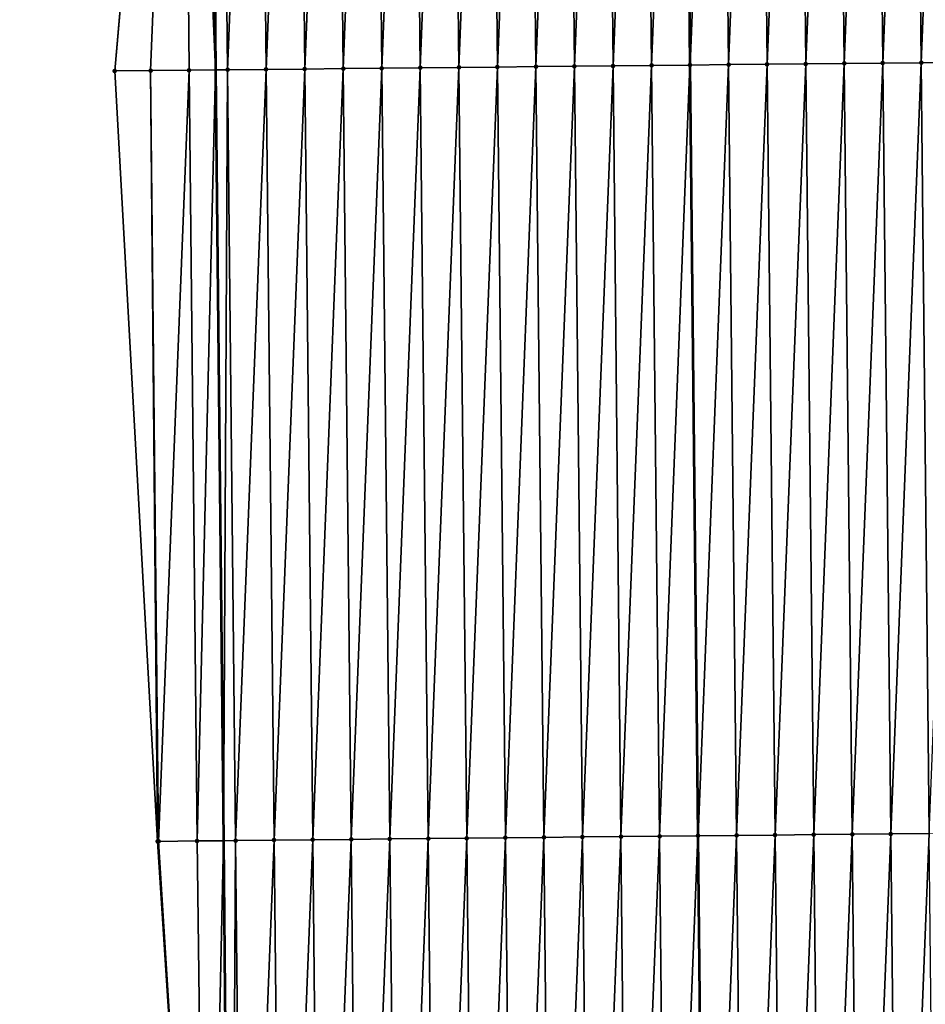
# Model space of a CAD drawing. Header units: feet. Extents: x 2007189 to 2022806, y 818621 to 837694.
# Tile 442 of 656: x 2011342 to 2011366, y 829743 to 829768. Entities that reach past the tile are written whole.
import ezdxf

# ---------------------------------------------------------------- set-up
doc = ezdxf.new("R2010")
doc.units = ezdxf.units.FT
doc.header["$MEASUREMENT"] = 0
for name, color, linetype, lineweight in [('EP_Travel Lane', 172, 'Continuous', 53), ('Road Shots', 141, 'Continuous', 100), ('Road X-Section', 40, 'Continuous', 13), ('STRIPING', 60, 'Continuous', 53)]:
    doc.layers.add(name, color=color, linetype=linetype, lineweight=lineweight)
doc.layers.add('I-77-MM17-21_SB-Surface-Border', color=7, linetype='Continuous')
doc.layers.add('I-77-MM17-21_SB-Surface-TIN', color=7, linetype='Continuous')

msp = doc.modelspace()

# ---------------------------------------------------------------- linework, layer by layer
at = {"layer": 'EP_Travel Lane'}
msp.add_polyline3d([(2011344.186968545, 830046.8779336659, 322.9936721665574), (2011344.42293212, 830026.8797631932, 322.8613588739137), (2011344.658897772, 830006.8814166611, 322.7549636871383), (2011344.89486232, 829986.883163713, 322.6347683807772), (2011345.130824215, 829966.8851356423, 322.4814640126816), (2011345.366787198, 829946.8870153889, 322.3417379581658), (2011345.602749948, 829926.8889147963, 322.1991160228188), (2011345.83871371, 829906.8907284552, 322.0691247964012), (2011346.074677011, 829886.892581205, 321.933375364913), (2011346.310638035, 829866.8946269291, 321.7692008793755), (2011346.54660245, 829846.8963853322, 321.6473641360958), (2011346.754368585, 829826.9299064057, 321.5254912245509), (2011346.958830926, 829806.9311855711, 321.4260639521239), (2011347.163291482, 829786.9326392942, 321.2980716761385), (2011347.367752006, 829766.9340962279, 321.1695711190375), (2011347.572211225, 829746.9356807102, 321.0201643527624), (2011347.77667085, 829726.9372255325, 320.8772647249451), (2011347.981133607, 829706.9384640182, 320.784511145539)], dxfattribs=at)
at = {"layer": 'I-77-MM17-21_SB-Surface-Border', "color": 3, "linetype": 'Continuous', "lineweight": -3}
msp.add_polyline3d([(2011347.614775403, 829706.9347306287, 320.7751653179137), (2011347.147484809, 829726.9308049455, 320.8626599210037), (2011345.864138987, 829746.9182910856, 320.9738803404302), (2011344.753835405, 829766.9074934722, 321.097248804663), (2011346.501103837, 829786.925865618, 321.2853714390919), (2011345.630059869, 829806.9176569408, 321.3901583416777), (2011346.034659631, 829826.9225764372, 321.506434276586), (2011345.0812635, 829846.8794237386, 321.5990251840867), (2011344.240529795, 829866.8706059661, 321.7096060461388), (2011344.230729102, 829886.8712226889, 321.8746733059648), (2011343.382861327, 829906.8622909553, 321.9896572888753), (2011344.960706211, 829926.8814643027, 322.1806910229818), (2011343.873685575, 829946.8696913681, 322.2985306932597), (2011344.033662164, 829966.8723848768, 322.4527653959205), (2011342.288369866, 829986.8529598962, 322.5536640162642), (2011343.26540961, 830006.8652320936, 322.7170454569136), (2011342.745049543, 830026.8602885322, 322.8137895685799), (2011342.829356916, 830046.8621758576, 322.955245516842)], dxfattribs=at)
at = {"layer": 'I-77-MM17-21_SB-Surface-TIN', "color": 128, "linetype": 'Continuous', "lineweight": -3}
for points in [[(2011351.683047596, 829766.9783506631, 321.2339666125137), (2011352.476081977, 829786.9870558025, 321.3883989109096), (2011351.476134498, 829786.9768064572, 321.3725983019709)], [(2011351.683047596, 829766.9783506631, 321.2339666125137), (2011352.682994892, 829766.98861759, 321.2468894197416), (2011352.476081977, 829786.9870558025, 321.3883989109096)], [(2011352.682994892, 829766.98861759, 321.2468894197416), (2011353.476029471, 829786.9973036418, 321.4044459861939), (2011352.476081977, 829786.9870558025, 321.3883989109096)], [(2011352.682994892, 829766.98861759, 321.2468894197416), (2011353.682942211, 829766.9988824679, 321.2601474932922), (2011353.476029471, 829786.9973036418, 321.4044459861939)], [(2011353.682942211, 829766.9988824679, 321.2601474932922), (2011354.475977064, 829787.0075418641, 321.4220667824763), (2011353.476029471, 829786.9973036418, 321.4044459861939)], [(2011353.682942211, 829766.9988824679, 321.2601474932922), (2011354.682889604, 829767.0091400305, 321.2746026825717), (2011354.475977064, 829787.0075418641, 321.4220667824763)], [(2011354.682889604, 829767.0091400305, 321.2746026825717), (2011355.47592477, 829787.0177692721, 321.441457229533), (2011354.475977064, 829787.0075418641, 321.4220667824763)], [(2011354.682889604, 829767.0091400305, 321.2746026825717), (2011355.682837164, 829767.0193815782, 321.2916785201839), (2011355.47592477, 829787.0177692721, 321.441457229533)], [(2011355.682837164, 829767.0193815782, 321.2916785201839), (2011356.475872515, 829787.0279928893, 321.4614680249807), (2011355.47592477, 829787.0177692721, 321.441457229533)], [(2011355.682837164, 829767.0193815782, 321.2916785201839), (2011356.682784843, 829767.0296115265, 321.3106525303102), (2011356.475872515, 829787.0279928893, 321.4614680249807)], [(2011356.682784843, 829767.0296115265, 321.3106525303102), (2011357.475820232, 829787.0382192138, 321.4810357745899), (2011356.475872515, 829787.0279928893, 321.4614680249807)], [(2011356.682784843, 829767.0296115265, 321.3106525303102), (2011357.682732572, 829767.0398367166, 321.3304051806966), (2011357.475820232, 829787.0382192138, 321.4810357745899)], [(2011357.682732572, 829767.0398367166, 321.3304051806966), (2011358.475767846, 829787.04845545, 321.4989816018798), (2011357.475820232, 829787.0382192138, 321.4810357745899)], [(2011357.682732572, 829767.0398367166, 321.3304051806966), (2011358.682680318, 829767.0500602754, 321.3504247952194), (2011358.475767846, 829787.04845545, 321.4989816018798)], [(2011358.682680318, 829767.0500602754, 321.3504247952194), (2011359.47423113, 829787.0586889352, 321.5148646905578), (2011358.475767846, 829787.04845545, 321.4989816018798)], [(2011358.682680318, 829767.0500602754, 321.3504247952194), (2011359.680163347, 829767.0602568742, 321.3706830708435), (2011359.47423113, 829787.0586889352, 321.5148646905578)], [(2011359.475715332, 829787.0587041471, 321.5148883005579), (2011359.47423113, 829787.0586889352, 321.5148646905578), (2011359.680163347, 829767.0602568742, 321.3706830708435)], [(2011359.682628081, 829767.0602820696, 321.3707331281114), (2011360.475662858, 829787.0689488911, 321.5314418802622), (2011359.475715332, 829787.0587041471, 321.5148883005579)], [(2011359.682628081, 829767.0602820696, 321.3707331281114), (2011359.475715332, 829787.0587041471, 321.5148883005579), (2011359.680163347, 829767.0602568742, 321.3706830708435)], [(2011359.682628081, 829767.0602820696, 321.3707331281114), (2011360.682575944, 829767.07049433, 321.3926016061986), (2011360.475662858, 829787.0689488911, 321.5314418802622)], [(2011360.682575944, 829767.07049433, 321.3926016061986), (2011361.475610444, 829787.0791878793, 321.5489373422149), (2011360.475662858, 829787.0689488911, 321.5314418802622)], [(2011360.682575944, 829767.07049433, 321.3926016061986), (2011361.682523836, 829767.0807036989, 321.4149432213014), (2011361.475610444, 829787.0791878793, 321.5489373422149)], [(2011361.682523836, 829767.0807036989, 321.4149432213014), (2011362.475558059, 829787.0894240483, 321.5668941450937), (2011361.475610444, 829787.0791878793, 321.5489373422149)], [(2011361.682523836, 829767.0807036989, 321.4149432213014), (2011362.682471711, 829767.0909147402, 321.4370112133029), (2011362.475558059, 829787.0894240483, 321.5668941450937)], [(2011362.682471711, 829767.0909147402, 321.4370112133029), (2011363.47550578, 829787.0996499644, 321.5865287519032), (2011362.475558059, 829787.0894240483, 321.5668941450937)], [(2011362.682471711, 829767.0909147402, 321.4370112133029), (2011363.682419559, 829767.1011283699, 321.4586556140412), (2011363.47550578, 829787.0996499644, 321.5865287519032)], [(2011363.682419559, 829767.1011283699, 321.4586556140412), (2011364.475453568, 829787.1098694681, 321.6072126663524), (2011363.47550578, 829787.0996499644, 321.5865287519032)], [(2011363.682419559, 829767.1011283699, 321.4586556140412), (2011364.6823674, 829767.1113427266, 321.4801810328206), (2011364.475453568, 829787.1098694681, 321.6072126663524)], [(2011364.6823674, 829767.1113427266, 321.4801810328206), (2011365.475401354, 829787.120089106, 321.6278746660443), (2011364.475453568, 829787.1098694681, 321.6072126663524)], [(2011364.6823674, 829767.1113427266, 321.4801810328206), (2011365.68231525, 829767.1215561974, 321.5018514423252), (2011365.475401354, 829787.120089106, 321.6278746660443)], [(2011365.68231525, 829767.1215561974, 321.5018514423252), (2011366.475349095, 829787.1303130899, 321.6478254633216), (2011365.475401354, 829787.120089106, 321.6278746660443)], [(2011365.68231525, 829767.1215561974, 321.5018514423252), (2011366.682263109, 829767.1317688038, 321.5236633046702), (2011366.475349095, 829787.1303130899, 321.6478254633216)], [(2011345.683361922, 829766.9169320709, 321.1264886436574), (2011346.501103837, 829786.925865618, 321.2853714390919), (2011344.753835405, 829766.9074934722, 321.097248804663)], [(2011345.683361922, 829766.9169320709, 321.1264886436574), (2011346.683310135, 829766.9271104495, 321.153901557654), (2011346.501103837, 829786.925865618, 321.2853714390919)], [(2011346.501103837, 829786.925865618, 321.2853714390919), (2011347.367752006, 829766.9340962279, 321.1695711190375), (2011347.163291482, 829786.9326392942, 321.2980716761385)], [(2011346.683310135, 829766.9271104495, 321.153901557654), (2011347.367752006, 829766.9340962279, 321.1695711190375), (2011346.501103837, 829786.925865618, 321.2853714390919)], [(2011347.476344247, 829786.9358415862, 321.3040757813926), (2011347.163291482, 829786.9326392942, 321.2980716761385), (2011347.367752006, 829766.9340962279, 321.1695711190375)], [(2011347.683258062, 829766.9373164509, 321.1767942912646), (2011347.476344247, 829786.9358415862, 321.3040757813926), (2011347.367752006, 829766.9340962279, 321.1695711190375)], [(2011347.683258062, 829766.9373164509, 321.1767942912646), (2011348.476291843, 829786.9460794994, 321.3217471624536), (2011347.476344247, 829786.9358415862, 321.3040757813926)], [(2011347.683258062, 829766.9373164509, 321.1767942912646), (2011348.683205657, 829766.9475545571, 321.1944332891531), (2011348.476291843, 829786.9460794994, 321.3217471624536)], [(2011348.683205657, 829766.9475545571, 321.1944332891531), (2011349.476239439, 829786.9563175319, 321.339399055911), (2011348.476291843, 829786.9460794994, 321.3217471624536)], [(2011348.683205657, 829766.9475545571, 321.1944332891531), (2011349.683153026, 829766.957814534, 321.2084933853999), (2011349.476239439, 829786.9563175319, 321.339399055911)], [(2011349.683153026, 829766.957814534, 321.2084933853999), (2011350.476187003, 829786.9665586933, 321.3565388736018), (2011349.476239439, 829786.9563175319, 321.339399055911)], [(2011349.683153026, 829766.957814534, 321.2084933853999), (2011350.683100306, 829766.9680829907, 321.2211658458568), (2011350.476187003, 829786.9665586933, 321.3565388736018)], [(2011350.683100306, 829766.9680829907, 321.2211658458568), (2011351.476134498, 829786.9768064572, 321.3725983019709), (2011350.476187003, 829786.9665586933, 321.3565388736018)], [(2011350.683100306, 829766.9680829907, 321.2211658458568), (2011351.683047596, 829766.9783506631, 321.2339666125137), (2011351.476134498, 829786.9768064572, 321.3725983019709)], [(2011358.889594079, 829747.0515402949, 321.22227460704), (2011359.680163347, 829767.0602568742, 321.3706830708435), (2011358.682680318, 829767.0500602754, 321.3504247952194)], [(2011358.889594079, 829747.0515402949, 321.22227460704), (2011359.886096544, 829747.0617296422, 321.2420601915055), (2011359.680163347, 829767.0602568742, 321.3706830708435)], [(2011359.682628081, 829767.0602820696, 321.3707331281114), (2011359.680163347, 829767.0602568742, 321.3706830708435), (2011359.886096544, 829747.0617296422, 321.2420601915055)], [(2011359.889541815, 829747.0617648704, 321.242128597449), (2011360.682575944, 829767.07049433, 321.3926016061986), (2011359.682628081, 829767.0602820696, 321.3707331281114)], [(2011359.889541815, 829747.0617648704, 321.242128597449), (2011359.682628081, 829767.0602820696, 321.3707331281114), (2011359.886096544, 829747.0617296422, 321.2420601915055)], [(2011359.889541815, 829747.0617648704, 321.242128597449), (2011360.889489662, 829747.0719785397, 321.2637672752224), (2011360.682575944, 829767.07049433, 321.3926016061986)], [(2011360.889489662, 829747.0719785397, 321.2637672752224), (2011361.682523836, 829767.0807036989, 321.4149432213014), (2011360.682575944, 829767.07049433, 321.3926016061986)], [(2011360.889489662, 829747.0719785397, 321.2637672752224), (2011361.88943751, 829747.0821922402, 321.2854008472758), (2011361.682523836, 829767.0807036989, 321.4149432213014)], [(2011361.88943751, 829747.0821922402, 321.2854008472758), (2011362.682471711, 829767.0909147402, 321.4370112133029), (2011361.682523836, 829767.0807036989, 321.4149432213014)], [(2011361.88943751, 829747.0821922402, 321.2854008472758), (2011362.889385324, 829747.0924091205, 321.3065140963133), (2011362.682471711, 829767.0909147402, 321.4370112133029)], [(2011362.889385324, 829747.0924091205, 321.3065140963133), (2011363.682419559, 829767.1011283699, 321.4586556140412), (2011362.682471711, 829767.0909147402, 321.4370112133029)], [(2011362.889385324, 829747.0924091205, 321.3065140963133), (2011363.889333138, 829747.1026261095, 321.3276095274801), (2011363.682419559, 829767.1011283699, 321.4586556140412)], [(2011363.889333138, 829747.1026261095, 321.3276095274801), (2011364.6823674, 829767.1113427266, 321.4801810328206), (2011363.682419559, 829767.1011283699, 321.4586556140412)], [(2011363.889333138, 829747.1026261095, 321.3276095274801), (2011364.889280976, 829747.1128407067, 321.3490963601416), (2011364.6823674, 829767.1113427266, 321.4801810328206)], [(2011364.889280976, 829747.1128407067, 321.3490963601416), (2011365.68231525, 829767.1215561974, 321.5018514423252), (2011364.6823674, 829767.1113427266, 321.4801810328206)], [(2011364.889280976, 829747.1128407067, 321.3490963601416), (2011365.889228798, 829747.1230569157, 321.3703194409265), (2011365.68231525, 829767.1215561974, 321.5018514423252)], [(2011365.889228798, 829747.1230569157, 321.3703194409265), (2011366.682263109, 829767.1317688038, 321.5236633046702), (2011365.68231525, 829767.1215561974, 321.5018514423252)], [(2011345.864138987, 829746.9182910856, 320.9738803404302), (2011345.683361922, 829766.9169320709, 321.1264886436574), (2011344.753835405, 829766.9074934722, 321.097248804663)], [(2011345.890274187, 829746.918556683, 320.9746672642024), (2011346.683310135, 829766.9271104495, 321.153901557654), (2011345.683361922, 829766.9169320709, 321.1264886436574)], [(2011345.890274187, 829746.918556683, 320.9746672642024), (2011345.683361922, 829766.9169320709, 321.1264886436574), (2011345.864138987, 829746.9182910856, 320.9738803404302)], [(2011345.890274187, 829746.918556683, 320.9746672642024), (2011346.890222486, 829746.9287268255, 321.0034287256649), (2011346.683310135, 829766.9271104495, 321.153901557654)], [(2011346.890222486, 829746.9287268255, 321.0034287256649), (2011347.367752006, 829766.9340962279, 321.1695711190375), (2011346.683310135, 829766.9271104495, 321.153901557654)], [(2011346.890222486, 829746.9287268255, 321.0034287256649), (2011347.572211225, 829746.9356807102, 321.0201643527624), (2011347.367752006, 829766.9340962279, 321.1695711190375)], [(2011347.683258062, 829766.9373164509, 321.1767942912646), (2011347.367752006, 829766.9340962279, 321.1695711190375), (2011347.572211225, 829746.9356807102, 321.0201643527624)], [(2011347.890170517, 829746.9389227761, 321.0279668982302), (2011347.683258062, 829766.9373164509, 321.1767942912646), (2011347.572211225, 829746.9356807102, 321.0201643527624)], [(2011347.890170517, 829746.9389227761, 321.0279668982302), (2011348.683205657, 829766.9475545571, 321.1944332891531), (2011347.683258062, 829766.9373164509, 321.1767942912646)], [(2011347.890170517, 829746.9389227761, 321.0279668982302), (2011348.890118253, 829746.9491472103, 321.0478439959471), (2011348.683205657, 829766.9475545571, 321.1944332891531)], [(2011348.890118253, 829746.9491472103, 321.0478439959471), (2011349.683153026, 829766.957814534, 321.2084933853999), (2011348.683205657, 829766.9475545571, 321.1944332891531)], [(2011348.890118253, 829746.9491472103, 321.0478439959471), (2011349.890065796, 829746.9593903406, 321.0646616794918), (2011349.683153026, 829766.957814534, 321.2084933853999)], [(2011349.890065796, 829746.9593903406, 321.0646616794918), (2011350.683100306, 829766.9680829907, 321.2211658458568), (2011349.683153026, 829766.957814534, 321.2084933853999)], [(2011349.890065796, 829746.9593903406, 321.0646616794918), (2011350.890013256, 829746.9696415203, 321.0801620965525), (2011350.683100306, 829766.9680829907, 321.2211658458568)], [(2011350.890013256, 829746.9696415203, 321.0801620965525), (2011351.683047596, 829766.9783506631, 321.2339666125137), (2011350.683100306, 829766.9680829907, 321.2211658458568)], [(2011350.890013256, 829746.9696415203, 321.0801620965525), (2011351.889960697, 829746.979894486, 321.0953702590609), (2011351.683047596, 829766.9783506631, 321.2339666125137)], [(2011351.889960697, 829746.979894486, 321.0953702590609), (2011352.682994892, 829766.98861759, 321.2468894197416), (2011351.683047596, 829766.9783506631, 321.2339666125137)], [(2011351.889960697, 829746.979894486, 321.0953702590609), (2011352.889908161, 829746.9901452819, 321.1109335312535), (2011352.682994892, 829766.98861759, 321.2468894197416)], [(2011352.889908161, 829746.9901452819, 321.1109335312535), (2011353.682942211, 829766.9988824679, 321.2601474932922), (2011352.682994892, 829766.98861759, 321.2468894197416)], [(2011352.889908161, 829746.9901452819, 321.1109335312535), (2011353.889855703, 829747.000388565, 321.1277261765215), (2011353.682942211, 829766.9988824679, 321.2601474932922)], [(2011353.889855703, 829747.000388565, 321.1277261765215), (2011354.682889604, 829767.0091400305, 321.2746026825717), (2011353.682942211, 829766.9988824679, 321.2601474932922)], [(2011353.889855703, 829747.000388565, 321.1277261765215), (2011354.889803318, 829747.0106247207, 321.1456851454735), (2011354.682889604, 829767.0091400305, 321.2746026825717)], [(2011354.889803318, 829747.0106247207, 321.1456851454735), (2011355.682837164, 829767.0193815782, 321.2916785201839), (2011354.682889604, 829767.0091400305, 321.2746026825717)], [(2011354.889803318, 829747.0106247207, 321.1456851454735), (2011355.889751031, 829747.020851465, 321.1651842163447), (2011355.682837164, 829767.0193815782, 321.2916785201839)], [(2011355.889751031, 829747.020851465, 321.1651842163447), (2011356.682784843, 829767.0296115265, 321.3106525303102), (2011355.682837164, 829767.0193815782, 321.2916785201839)], [(2011355.889751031, 829747.020851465, 321.1651842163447), (2011356.889698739, 829747.0310785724, 321.1846238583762), (2011356.682784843, 829767.0296115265, 321.3106525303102)], [(2011356.889698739, 829747.0310785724, 321.1846238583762), (2011357.682732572, 829767.0398367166, 321.3304051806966), (2011356.682784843, 829767.0296115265, 321.3106525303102)], [(2011356.889698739, 829747.0310785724, 321.1846238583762), (2011357.889646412, 829747.0413091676, 321.2034927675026), (2011357.682732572, 829767.0398367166, 321.3304051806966)], [(2011357.889646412, 829747.0413091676, 321.2034927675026), (2011358.682680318, 829767.0500602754, 321.3504247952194), (2011357.682732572, 829767.0398367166, 321.3304051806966)], [(2011357.889646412, 829747.0413091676, 321.2034927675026), (2011358.889594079, 829747.0515402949, 321.22227460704), (2011358.682680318, 829767.0500602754, 321.3504247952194)], [(2011347.147484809, 829726.9308049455, 320.8626599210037), (2011345.890274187, 829746.918556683, 320.9746672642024), (2011345.864138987, 829746.9182910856, 320.9738803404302)], [(2011347.147484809, 829726.9308049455, 320.8626599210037), (2011346.890222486, 829746.9287268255, 321.0034287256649), (2011345.890274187, 829746.918556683, 320.9746672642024)], [(2011347.147484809, 829726.9308049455, 320.8626599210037), (2011347.572211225, 829746.9356807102, 321.0201643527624), (2011346.890222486, 829746.9287268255, 321.0034287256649)], [(2011347.147484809, 829726.9308049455, 320.8626599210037), (2011347.77667085, 829726.9372255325, 320.8772647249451), (2011347.572211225, 829746.9356807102, 321.0201643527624)], [(2011347.890170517, 829746.9389227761, 321.0279668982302), (2011347.572211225, 829746.9356807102, 321.0201643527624), (2011347.77667085, 829726.9372255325, 320.8772647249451)], [(2011348.097083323, 829726.940495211, 320.8847022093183), (2011347.890170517, 829746.9389227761, 321.0279668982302), (2011347.77667085, 829726.9372255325, 320.8772647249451)], [(2011348.097083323, 829726.940495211, 320.8847022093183), (2011348.890118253, 829746.9491472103, 321.0478439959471), (2011347.890170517, 829746.9389227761, 321.0279668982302)], [(2011348.097083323, 829726.940495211, 320.8847022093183), (2011349.09703102, 829726.9507235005, 320.9039484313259), (2011348.890118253, 829746.9491472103, 321.0478439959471)], [(2011349.09703102, 829726.9507235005, 320.9039484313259), (2011349.890065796, 829746.9593903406, 321.0646616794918), (2011348.890118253, 829746.9491472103, 321.0478439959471)], [(2011349.09703102, 829726.9507235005, 320.9039484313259), (2011350.096978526, 829726.9609701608, 320.9201884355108), (2011349.890065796, 829746.9593903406, 321.0646616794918)], [(2011350.096978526, 829726.9609701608, 320.9201884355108), (2011350.890013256, 829746.9696415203, 321.0801620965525), (2011349.890065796, 829746.9593903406, 321.0646616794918)], [(2011350.096978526, 829726.9609701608, 320.9201884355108), (2011351.096926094, 829726.9712108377, 320.9374075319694), (2011350.890013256, 829746.9696415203, 321.0801620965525)], [(2011351.096926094, 829726.9712108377, 320.9374075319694), (2011351.889960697, 829746.979894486, 321.0953702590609), (2011350.890013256, 829746.9696415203, 321.0801620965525)], [(2011351.096926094, 829726.9712108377, 320.9374075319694), (2011352.096873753, 829726.9814427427, 320.9560621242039), (2011351.889960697, 829746.979894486, 321.0953702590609)], [(2011352.096873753, 829726.9814427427, 320.9560621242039), (2011352.889908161, 829746.9901452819, 321.1109335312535), (2011351.889960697, 829746.979894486, 321.0953702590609)], [(2011352.096873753, 829726.9814427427, 320.9560621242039), (2011353.096821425, 829726.9916734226, 320.9749171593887), (2011352.889908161, 829746.9901452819, 321.1109335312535)], [(2011353.096821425, 829726.9916734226, 320.9749171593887), (2011353.889855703, 829747.000388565, 321.1277261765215), (2011352.889908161, 829746.9901452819, 321.1109335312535)], [(2011353.096821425, 829726.9916734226, 320.9749171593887), (2011354.096769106, 829727.0019032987, 320.9939037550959), (2011353.889855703, 829747.000388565, 321.1277261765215)], [(2011354.096769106, 829727.0019032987, 320.9939037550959), (2011354.889803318, 829747.0106247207, 321.1456851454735), (2011353.889855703, 829747.000388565, 321.1277261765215)], [(2011354.096769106, 829727.0019032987, 320.9939037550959), (2011355.096716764, 829727.0121352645, 321.012548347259), (2011354.889803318, 829747.0106247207, 321.1456851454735)], [(2011355.096716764, 829727.0121352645, 321.012548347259), (2011355.889751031, 829747.020851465, 321.1651842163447), (2011354.889803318, 829747.0106247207, 321.1456851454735)], [(2011355.096716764, 829727.0121352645, 321.012548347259), (2011356.096664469, 829727.0223627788, 321.0319214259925), (2011355.889751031, 829747.020851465, 321.1651842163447)], [(2011356.096664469, 829727.0223627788, 321.0319214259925), (2011356.889698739, 829747.0310785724, 321.1846238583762), (2011355.889751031, 829747.020851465, 321.1651842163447)], [(2011356.096664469, 829727.0223627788, 321.0319214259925), (2011357.09661222, 829727.0325857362, 321.0520401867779), (2011356.889698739, 829747.0310785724, 321.1846238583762)], [(2011357.09661222, 829727.0325857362, 321.0520401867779), (2011357.889646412, 829747.0413091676, 321.2034927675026), (2011356.889698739, 829747.0310785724, 321.1846238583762)], [(2011357.09661222, 829727.0325857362, 321.0520401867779), (2011358.096560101, 829727.0427962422, 321.074196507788), (2011357.889646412, 829747.0413091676, 321.2034927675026)], [(2011358.096560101, 829727.0427962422, 321.074196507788), (2011358.889594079, 829747.0515402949, 321.22227460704), (2011357.889646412, 829747.0413091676, 321.2034927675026)], [(2011358.096560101, 829727.0427962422, 321.074196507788), (2011359.096508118, 829727.0529936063, 321.0985033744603), (2011358.889594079, 829747.0515402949, 321.22227460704)], [(2011359.096508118, 829727.0529936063, 321.0985033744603), (2011359.886096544, 829747.0617296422, 321.2420601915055), (2011358.889594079, 829747.0515402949, 321.22227460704)], [(2011359.096508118, 829727.0529936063, 321.0985033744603), (2011360.092030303, 829727.0631478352, 321.1223756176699), (2011359.886096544, 829747.0617296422, 321.2420601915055)], [(2011359.889541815, 829747.0617648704, 321.242128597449), (2011359.886096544, 829747.0617296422, 321.2420601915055), (2011360.092030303, 829727.0631478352, 321.1223756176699)], [(2011360.096456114, 829727.063192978, 321.1224817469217), (2011360.889489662, 829747.0719785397, 321.2637672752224), (2011359.889541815, 829747.0617648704, 321.242128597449)], [(2011360.096456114, 829727.063192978, 321.1224817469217), (2011359.889541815, 829747.0617648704, 321.242128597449), (2011360.092030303, 829727.0631478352, 321.1223756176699)], [(2011360.096456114, 829727.063192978, 321.1224817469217), (2011361.096404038, 829727.0733992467, 321.1453314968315), (2011360.889489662, 829747.0719785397, 321.2637672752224)], [(2011361.096404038, 829727.0733992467, 321.1453314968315), (2011361.88943751, 829747.0821922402, 321.2854008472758), (2011360.889489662, 829747.0719785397, 321.2637672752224)], [(2011361.096404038, 829727.0733992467, 321.1453314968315), (2011362.096351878, 829727.0836136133, 321.1668560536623), (2011361.88943751, 829747.0821922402, 321.2854008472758)], [(2011362.096351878, 829727.0836136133, 321.1668560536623), (2011362.889385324, 829747.0924091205, 321.3065140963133), (2011361.88943751, 829747.0821922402, 321.2854008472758)], [(2011362.096351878, 829727.0836136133, 321.1668560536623), (2011363.096299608, 829727.0938387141, 321.186624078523), (2011362.889385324, 829747.0924091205, 321.3065140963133)], [(2011363.096299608, 829727.0938387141, 321.186624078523), (2011363.889333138, 829747.1026261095, 321.3276095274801), (2011362.889385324, 829747.0924091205, 321.3065140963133)], [(2011363.096299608, 829727.0938387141, 321.186624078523), (2011364.096247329, 829727.104064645, 321.2062562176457), (2011363.889333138, 829747.1026261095, 321.3276095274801)], [(2011364.096247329, 829727.104064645, 321.2062562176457), (2011364.889280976, 829747.1128407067, 321.3490963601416), (2011363.889333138, 829747.1026261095, 321.3276095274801)], [(2011364.096247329, 829727.104064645, 321.2062562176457), (2011365.09619511, 829727.1142847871, 321.2268357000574), (2011364.889280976, 829747.1128407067, 321.3490963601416)], [(2011365.09619511, 829727.1142847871, 321.2268357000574), (2011365.889228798, 829747.1230569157, 321.3703194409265), (2011364.889280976, 829747.1128407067, 321.3490963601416)], [(2011365.09619511, 829727.1142847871, 321.2268357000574), (2011366.096142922, 829727.1245018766, 321.2479146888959), (2011365.889228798, 829747.1230569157, 321.3703194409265)]]:
    msp.add_3dface(points, dxfattribs=at)
at = {"layer": 'Road Shots', "lineweight": 100}
for p in [(2011359.682628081, 829767.0602820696, 321.3707331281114), (2011360.682575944, 829767.07049433, 321.3926016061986), (2011361.682523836, 829767.0807036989, 321.4149432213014), (2011362.682471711, 829767.0909147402, 321.4370112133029), (2011363.682419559, 829767.1011283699, 321.4586556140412), (2011364.6823674, 829767.1113427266, 321.4801810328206), (2011365.68231525, 829767.1215561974, 321.5018514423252), (2011344.753835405, 829766.9074934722, 321.097248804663), (2011345.683361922, 829766.9169320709, 321.1264886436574), (2011346.683310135, 829766.9271104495, 321.153901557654), (2011347.683258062, 829766.9373164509, 321.1767942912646), (2011348.683205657, 829766.9475545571, 321.1944332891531), (2011349.683153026, 829766.957814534, 321.2084933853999), (2011350.683100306, 829766.9680829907, 321.2211658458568), (2011351.683047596, 829766.9783506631, 321.2339666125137), (2011352.682994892, 829766.98861759, 321.2468894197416), (2011353.682942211, 829766.9988824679, 321.2601474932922), (2011354.682889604, 829767.0091400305, 321.2746026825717), (2011355.682837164, 829767.0193815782, 321.2916785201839), (2011356.682784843, 829767.0296115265, 321.3106525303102), (2011357.682732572, 829767.0398367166, 321.3304051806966), (2011358.682680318, 829767.0500602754, 321.3504247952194), (2011345.864138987, 829746.9182910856, 320.9738803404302), (2011345.890274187, 829746.918556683, 320.9746672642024), (2011346.890222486, 829746.9287268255, 321.0034287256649), (2011347.890170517, 829746.9389227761, 321.0279668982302), (2011348.890118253, 829746.9491472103, 321.0478439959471), (2011349.890065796, 829746.9593903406, 321.0646616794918), (2011350.890013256, 829746.9696415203, 321.0801620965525), (2011351.889960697, 829746.979894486, 321.0953702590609), (2011352.889908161, 829746.9901452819, 321.1109335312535), (2011353.889855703, 829747.000388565, 321.1277261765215), (2011354.889803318, 829747.0106247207, 321.1456851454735), (2011355.889751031, 829747.020851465, 321.1651842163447), (2011356.889698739, 829747.0310785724, 321.1846238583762), (2011357.889646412, 829747.0413091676, 321.2034927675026), (2011358.889594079, 829747.0515402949, 321.22227460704), (2011359.889541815, 829747.0617648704, 321.242128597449), (2011360.889489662, 829747.0719785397, 321.2637672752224), (2011361.88943751, 829747.0821922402, 321.2854008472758), (2011362.889385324, 829747.0924091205, 321.3065140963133), (2011363.889333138, 829747.1026261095, 321.3276095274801), (2011364.889280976, 829747.1128407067, 321.3490963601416)]:
    msp.add_point(p, dxfattribs=at)
at = {"layer": 'Road X-Section', "extrusion": (-0.01034570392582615, 0.9999278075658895, 0.006111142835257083), "elevation": 808900.1895558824, "flags": 128}
msp.add_lwpolyline([(-2019865.718840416, -4622.08587747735), (-2019864.718840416, -4622.048961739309), (-2019863.718840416, -4622.013444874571), (-2019862.718840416, -4621.982121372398), (-2019861.718840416, -4621.951011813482), (-2019860.718840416, -4621.920050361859), (-2019859.718840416, -4621.893576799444), (-2019858.718840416, -4621.872659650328), (-2019857.718840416, -4621.860814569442), (-2019856.718840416, -4621.853212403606), (-2019855.718840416, -4621.846206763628), (-2019854.718840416, -4621.840100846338), (-2019853.718840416, -4621.832054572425), (-2019852.718840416, -4621.822243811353), (-2019851.718840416, -4621.812238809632), (-2019850.718840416, -4621.799504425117), (-2019849.718840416, -4621.786975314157), (-2019848.718840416, -4621.778666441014), (-2019848.584027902, -4621.778526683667), (-2019848.216408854, -4621.779532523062), (-2019847.718840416, -4621.783187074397), (-2019847.499265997, -4621.785675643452), (-2019846.718840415, -4621.798253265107), (-2019845.718840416, -4621.820639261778), (-2019844.718840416, -4621.844591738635), (-2019843.718840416, -4621.86723962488), (-2019842.718840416, -4621.88905189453), (-2019841.718840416, -4621.910722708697), (-2019840.718840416, -4621.932248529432), (-2019839.718840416, -4621.953893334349), (-2019838.718840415, -4621.975961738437), (-2019837.718840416, -4621.998303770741), (-2019836.718840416, -4622.02017265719), (-2019835.718840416, -4622.040481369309), (-2019834.718840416, -4622.06050135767), (-2019833.718840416, -4622.080254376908), (-2019832.718840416, -4622.099228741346), (-2019831.718840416, -4622.116304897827), (-2019830.718840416, -4622.130760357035), (-2019829.718840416, -4622.144018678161), (-2019828.718840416, -4622.156941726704), (-2019827.718840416, -4622.169742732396), (-2019826.718840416, -4622.182415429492), (-2019825.718840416, -4622.196475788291), (-2019824.718840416, -4622.214115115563), (-2019823.718840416, -4622.237008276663), (-2019822.718840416, -4622.264421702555), (-2019821.789265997, -4622.293662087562)], dxfattribs=at)
at = {"layer": 'Road X-Section', "extrusion": (-0.01034570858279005, 0.9999278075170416, 0.006111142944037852), "elevation": 808880.1801485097, "flags": 128}
msp.add_lwpolyline([(-2019865.722607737, -4622.105047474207), (-2019864.722607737, -4622.068436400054), (-2019863.722607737, -4622.032776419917), (-2019862.722607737, -4621.997445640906), (-2019861.722607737, -4621.97061278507), (-2019860.722607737, -4621.944030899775), (-2019859.722607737, -4621.916291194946), (-2019858.722607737, -4621.891712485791), (-2019857.722607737, -4621.878278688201), (-2019856.722607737, -4621.868522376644), (-2019855.722607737, -4621.860347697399), (-2019854.722607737, -4621.852689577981), (-2019853.722607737, -4621.843432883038), (-2019852.722607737, -4621.836168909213), (-2019851.722607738, -4621.828326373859), (-2019850.722607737, -4621.814996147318), (-2019849.722607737, -4621.802607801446), (-2019848.722607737, -4621.794445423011), (-2019848.554471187, -4621.794326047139), (-2019848.321614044, -4621.794869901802), (-2019847.722607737, -4621.799346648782), (-2019847.58285214, -4621.800900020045), (-2019846.722607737, -4621.813698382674), (-2019845.722607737, -4621.833339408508), (-2019844.722607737, -4621.855723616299), (-2019843.722607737, -4621.877602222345), (-2019842.722607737, -4621.898391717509), (-2019841.722607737, -4621.919615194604), (-2019840.722607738, -4621.941102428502), (-2019839.722607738, -4621.962198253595), (-2019838.722607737, -4621.983311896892), (-2019837.722607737, -4622.004945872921), (-2019836.722607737, -4622.026584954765), (-2019835.722607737, -4622.046439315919), (-2019834.722607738, -4622.06522150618), (-2019833.722607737, -4622.084090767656), (-2019832.722607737, -4622.103530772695), (-2019831.722607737, -4622.123030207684), (-2019830.722607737, -4622.140989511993), (-2019829.722607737, -4622.15778247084), (-2019828.722607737, -4622.173346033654), (-2019827.722607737, -4622.188554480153), (-2019826.722607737, -4622.204055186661), (-2019825.722607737, -4622.220873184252), (-2019824.722607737, -4622.240750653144), (-2019823.722607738, -4622.265289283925), (-2019822.722607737, -4622.294051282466), (-2019822.696471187, -4622.294838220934)], dxfattribs=at)
at = {"layer": 'STRIPING'}
msp.add_polyline3d([(2011356.493578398, 830047.0212918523, 323.26611613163), (2011356.729541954, 830027.023065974, 323.1419544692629), (2011356.96550565, 830007.0248281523, 323.0195450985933), (2011357.2014679, 829987.0267129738, 322.8790635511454), (2011357.437429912, 829967.0286179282, 322.7356234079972), (2011357.673391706, 829947.0305413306, 322.5894657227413), (2011357.909356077, 829927.0322463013, 322.4754831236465), (2011358.14531857, 829907.0341104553, 322.3380527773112), (2011358.381280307, 829887.0360386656, 322.1911868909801), (2011358.617241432, 829867.0380187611, 322.036678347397), (2011358.853205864, 829847.0397186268, 321.9234545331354), (2011359.062364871, 829827.0557301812, 321.7742582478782), (2011359.268298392, 829807.0571715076, 321.6507881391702), (2011359.47423113, 829787.0586889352, 321.5148646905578), (2011359.680163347, 829767.0602568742, 321.3706830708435), (2011359.886096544, 829747.0617296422, 321.2420601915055), (2011360.092030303, 829727.0631478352, 321.1223756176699), (2011360.297964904, 829707.0644842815, 321.0160757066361)], dxfattribs=at)

doc.saveas('drawing.dxf')
